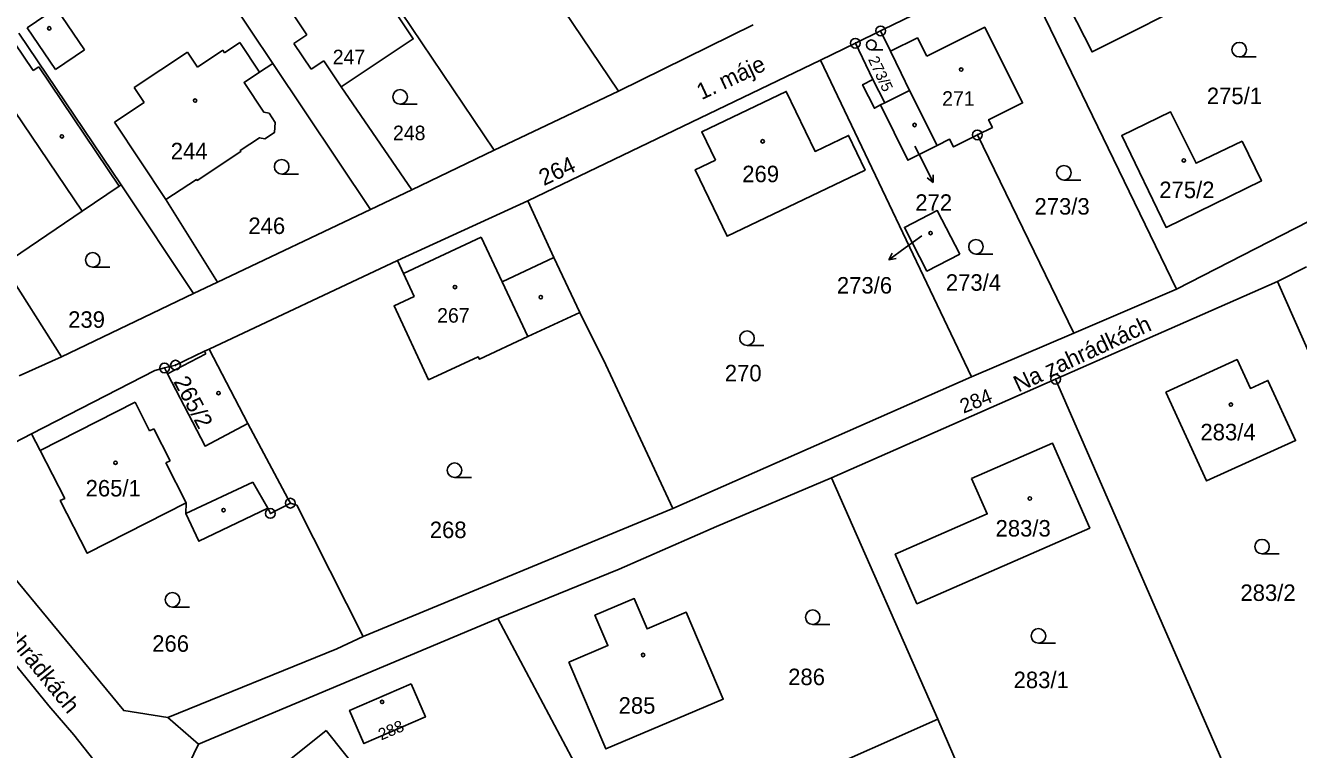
# Model space of a CAD drawing. Extents: x -504988 to -494607, y -1123820 to -1114018.
# Drawn here: x -496996.2 to -496865, y -1120293.1 to -1120218.5 of the extents above; entities that cross this region are included whole.
import ezdxf

# ---------------------------------------------------------------- set-up
doc = ezdxf.new("R2010")
doc.units = 0
for name, color, linetype in [('Hranice parcel', 7, 'Continuous'), ('Parcelní čísla', 7, 'Continuous'), ('Pop  PČ popisy', 7, 'Continuous'), ('Vnitřní kresba', 7, 'Continuous'), ('Značky bodu BP', 7, 'Continuous'), ('Značky budov', 7, 'Continuous'), ('Značky kultur', 7, 'Continuous')]:
    doc.layers.add(name, color=color, linetype=linetype)

msp = doc.modelspace()

# ---------------------------------------------------------------- linework, layer by layer
at = {"layer": 'Hranice parcel'}
for p, q in [((-496935.1, -1120225.25), (-496952.05, -1120200.09)), ((-496970.71, -1120222.4), (-496981.11, -1120206.87)), ((-496947.9, -1120231.34), (-496960.64, -1120212.42)), ((-496907.75, -1120218.89), (-496893.86, -1120212.12)), ((-496893.86, -1120212.12), (-496877.58, -1120245.67)), ((-496986.34, -1120234.92), (-496996.88, -1120219.3)), ((-496935.1, -1120225.25), (-496921.22, -1120218.43)), ((-496910.68, -1120220.32), (-496908.08, -1120219.05)), ((-496908.08, -1120219.05), (-496907.75, -1120218.89)), ((-496908.08, -1120219.05), (-496907.06, -1120221.13)), ((-496914.28, -1120222.07), (-496910.68, -1120220.32)), ((-496944.43, -1120236.57), (-496914.28, -1120222.07)), ((-496898.73, -1120254.73), (-496914.28, -1120222.07)), ((-496960.63, -1120237.45), (-496970.71, -1120222.4)), ((-496947.9, -1120231.34), (-496935.1, -1120225.25)), ((-496905.1, -1120225.19), (-496907.65, -1120226.46)), ((-496905.1, -1120225.19), (-496902.26, -1120230.87)), ((-496898.11, -1120229.77), (-496888.16, -1120250.2)), ((-496956.39, -1120235.42), (-496947.9, -1120231.34)), ((-496978.88, -1120246.13), (-496986.34, -1120234.92)), ((-496960.63, -1120237.45), (-496956.39, -1120235.42)), ((-496976.4, -1120244.95), (-496960.63, -1120237.45)), ((-496957.88, -1120242.71), (-496944.43, -1120236.57)), ((-496977.28, -1120251.85), (-496957.88, -1120242.71)), ((-496864.21, -1120243.39), (-496867.19, -1120244.88)), ((-496978.88, -1120246.13), (-496976.4, -1120244.95)), ((-496890.05, -1120254.96), (-496867.19, -1120244.88)), ((-496877.58, -1120245.67), (-496888.16, -1120250.2)), ((-496867.19, -1120244.88), (-496861.27, -1120258.33)), ((-496992.5, -1120252.64), (-496978.88, -1120246.13)), ((-496888.16, -1120250.2), (-496898.73, -1120254.73)), ((-496977.28, -1120251.85), (-496973.29, -1120259.53)), ((-496996.85, -1120254.61), (-496992.5, -1120252.64)), ((-496995.57, -1120260.58), (-496982.88, -1120254.06)), ((-496982.88, -1120254.06), (-496981.87, -1120253.8)), ((-496929.48, -1120268.3), (-496898.73, -1120254.73)), ((-496913.13, -1120265.14), (-496890.05, -1120254.96)), ((-496868.15, -1120305.2), (-496890.05, -1120254.96)), ((-497005.42, -1120265.68), (-496995.57, -1120260.58)), ((-496902.18, -1120290.02), (-496913.13, -1120265.14)), ((-496961.41, -1120281.5), (-496929.48, -1120268.3)), ((-496978.36, -1120292.6), (-496947.52, -1120279.63)), ((-496947.52, -1120279.63), (-496934.43, -1120304.27)), ((-496978.36, -1120292.6), (-496981.52, -1120289.85)), ((-496934.43, -1120304.27), (-496902.18, -1120290.02)), ((-496891.25, -1120315.16), (-496902.18, -1120290.02))]:
    msp.add_line(p, q, dxfattribs=at)
for points in [[(-496873.49, -1120202.18), (-496868.5, -1120212.26), (-496874.49, -1120215.28), (-496886.29, -1120221.22), (-496889.43, -1120214.99), (-496891.46, -1120210.95)], [(-496956.39, -1120235.42), (-496963.68, -1120224.81), (-496956.24, -1120219.88), (-496961.02, -1120212.67), (-496960.64, -1120212.42)], [(-496898.11, -1120229.77), (-496896.56, -1120229), (-496896.95, -1120228.22), (-496893.46, -1120226.48), (-496897.36, -1120218.67), (-496903.31, -1120221.65)], [(-496907.65, -1120226.46), (-496908.87, -1120224.06), (-496910.68, -1120220.32)], [(-496903.31, -1120221.65), (-496904.29, -1120219.78), (-496907.06, -1120221.13)], [(-496907.06, -1120221.13), (-496905.98, -1120223.42), (-496905.1, -1120225.19)], [(-496976.4, -1120244.95), (-496981.72, -1120236.45), (-496978.58, -1120234.37), (-496978.51, -1120234.47), (-496974.01, -1120231.49), (-496974.07, -1120231.39), (-496972.07, -1120230.07), (-496971.52, -1120230.18), (-496970.55, -1120229.54), (-496970.46, -1120228.5), (-496971.1, -1120227.53), (-496971.65, -1120227.42), (-496973.68, -1120224.36), (-496972.08, -1120223.3), (-496970.71, -1120222.4)], [(-496925.11, -1120232.37), (-496927.19, -1120233.37), (-496923.91, -1120240.22), (-496909.68, -1120233.4), (-496911.39, -1120229.82), (-496914.84, -1120231.47), (-496917.81, -1120225.29), (-496926.51, -1120229.46), (-496925.11, -1120232.37)], [(-496907.65, -1120226.46), (-496908.11, -1120226.69), (-496905.28, -1120232.38), (-496902.26, -1120230.87)], [(-496870.83, -1120230.41), (-496868.84, -1120234.51), (-496878.66, -1120239.32), (-496883.24, -1120229.84), (-496878.21, -1120227.41), (-496875.57, -1120232.7), (-496870.83, -1120230.41)], [(-496902.26, -1120230.87), (-496900.98, -1120230.23), (-496900.59, -1120231.01), (-496898.11, -1120229.77)], [(-496877.58, -1120245.67), (-496857.16, -1120235.21), (-496852.99, -1120233.15)], [(-496992.5, -1120252.64), (-496998.51, -1120243.17), (-496990.35, -1120237.64), (-496986.54, -1120235.06), (-496986.34, -1120234.92)], [(-496939.09, -1120248.1), (-496941.74, -1120242.42), (-496944.43, -1120236.57)], [(-496899.92, -1120242.08), (-496903.32, -1120243.82), (-496905.63, -1120239.31), (-496902.24, -1120237.57), (-496899.92, -1120242.08)], [(-496957.88, -1120242.71), (-496957.26, -1120244.05), (-496956.15, -1120246.43), (-496958.21, -1120247.39), (-496954.66, -1120255.01), (-496949.56, -1120252.64), (-496949.43, -1120252.91), (-496944.42, -1120250.57), (-496939.09, -1120248.1)], [(-496929.48, -1120268.3), (-496936.39, -1120253.49), (-496939.09, -1120248.1)], [(-496981.87, -1120253.8), (-496980.74, -1120253.51), (-496977.75, -1120252.07), (-496977.28, -1120251.85)], [(-496878.7, -1120256.29), (-496871.36, -1120252.93), (-496869.98, -1120255.91), (-496868.17, -1120255.08), (-496865.33, -1120261.28), (-496874.5, -1120265.45), (-496878.7, -1120256.29)], [(-496973.29, -1120259.53), (-496977.7, -1120261.86), (-496981.55, -1120254.41), (-496981.87, -1120253.8)], [(-496973.29, -1120259.53), (-496969.15, -1120267.27), (-496968.9, -1120267.74)], [(-496979.67, -1120268.81), (-496979.63, -1120267.71), (-496989.84, -1120272.91), (-496992.61, -1120267.48), (-496992.16, -1120267.25), (-496994.68, -1120262.32), (-496995.57, -1120260.58)], [(-496898.71, -1120265.18), (-496890.38, -1120261.55), (-496886.53, -1120270.3), (-496904.34, -1120278.11), (-496906.58, -1120273.01), (-496897.1, -1120268.85), (-496898.71, -1120265.18)], [(-496947.52, -1120279.63), (-496935.03, -1120274.56), (-496924.99, -1120270.16), (-496913.13, -1120265.14)], [(-496981.52, -1120289.85), (-496986.07, -1120289.13), (-497005.42, -1120265.68)], [(-496968.9, -1120267.74), (-496970.96, -1120268.8), (-496971.23, -1120268.27), (-496978.33, -1120271.67), (-496979.67, -1120268.81)], [(-496961.41, -1120281.5), (-496968.24, -1120267.93), (-496968.9, -1120267.74)], [(-497010.32, -1120268.32), (-496993.79, -1120288.63), (-496991.22, -1120291.62), (-496987.47, -1120296.38)], [(-496940.21, -1120284.14), (-496936.39, -1120293.08), (-496924.3, -1120287.93), (-496928.11, -1120278.99), (-496932.14, -1120280.71), (-496933.47, -1120277.58), (-496937.53, -1120279.3), (-496936.19, -1120282.43), (-496940.21, -1120284.14)], [(-496981.52, -1120289.85), (-496964.11, -1120282.77), (-496961.41, -1120281.5)], [(-496956.47, -1120286.36), (-496962.8, -1120289.1), (-496961.32, -1120292.52), (-496954.99, -1120289.78), (-496956.47, -1120286.36)], [(-496965.23, -1120291.18), (-496972.34, -1120296.87), (-496965.07, -1120306.32), (-496957.65, -1120300.66), (-496965.23, -1120291.18)], [(-496963.29, -1120317.21), (-496980.26, -1120296.51), (-496978.36, -1120292.6)]]:
    msp.add_lwpolyline(points, dxfattribs=at)
at = {"layer": 'Pop  PČ popisy'}
for p, q in [((-496904.57, -1120230.93), (-496903.61, -1120232.8)), ((-496903.61, -1120232.8), (-496902.66, -1120234.67)), ((-496902.66, -1120234.67), (-496902.66, -1120233.89)), ((-496902.66, -1120234.67), (-496903.29, -1120234.21)), ((-496903.84, -1120240.17), (-496905.54, -1120241.41)), ((-496905.54, -1120241.41), (-496907.24, -1120242.65)), ((-496907.24, -1120242.65), (-496906.88, -1120241.95)), ((-496907.24, -1120242.65), (-496906.47, -1120242.52))]:
    msp.add_line(p, q, dxfattribs=at)
at = {"layer": 'Vnitřní kresba'}
for p, q in [((-496996.01, -1120218.72), (-496993.02, -1120216.7)), ((-496993.02, -1120216.7), (-496990.11, -1120221)), ((-496967.22, -1120219.47), (-496968.46, -1120217.6)), ((-496993.1, -1120223.02), (-496996.01, -1120218.72)), ((-496968.53, -1120220.34), (-496967.22, -1120219.47)), ((-496997.32, -1120220.29), (-496995.41, -1120223.14)), ((-496975.7, -1120221.3), (-496974.1, -1120220.25)), ((-496974.1, -1120220.25), (-496972.08, -1120223.3)), ((-496966.77, -1120223), (-496968.53, -1120220.34)), ((-496990.11, -1120221), (-496993.1, -1120223.02)), ((-496984.99, -1120224.9), (-496979.49, -1120221.26)), ((-496979.49, -1120221.26), (-496978.48, -1120222.78)), ((-496978.48, -1120222.78), (-496975.86, -1120221.05)), ((-496975.86, -1120221.05), (-496975.7, -1120221.3)), ((-496995.41, -1120223.14), (-496994.83, -1120222.75)), ((-496994.83, -1120222.75), (-496986.54, -1120235.06)), ((-496965.45, -1120222.13), (-496966.77, -1120223)), ((-496963.68, -1120224.81), (-496965.45, -1120222.13)), ((-496983.97, -1120226.44), (-496984.99, -1120224.9)), ((-496987.02, -1120228.45), (-496983.97, -1120226.44)), ((-496997.31, -1120227.36), (-496990.35, -1120237.64)), ((-496981.72, -1120236.45), (-496987.02, -1120228.45)), ((-496957.26, -1120244.05), (-496949.23, -1120240.32)), ((-496949.23, -1120240.32), (-496947.09, -1120244.91)), ((-496947.09, -1120244.91), (-496941.74, -1120242.42)), ((-496947.09, -1120244.91), (-496944.42, -1120250.57)), ((-496977.75, -1120252.07), (-496977.61, -1120252.35)), ((-496977.61, -1120252.35), (-496981.55, -1120254.41)), ((-496994.68, -1120262.32), (-496984.91, -1120257.34)), ((-496984.91, -1120257.34), (-496983.41, -1120260.29)), ((-496983.41, -1120260.29), (-496982.97, -1120260.06)), ((-496982.97, -1120260.06), (-496981.28, -1120263.36)), ((-496981.28, -1120263.36), (-496981.73, -1120263.59)), ((-496981.73, -1120263.59), (-496979.63, -1120267.71)), ((-496979.67, -1120268.81), (-496972.76, -1120265.59)), ((-496972.76, -1120265.59), (-496971.23, -1120268.27))]:
    msp.add_line(p, q, dxfattribs=at)
msp.add_lwpolyline([(-496908.11, -1120226.69), (-496908.72, -1120227.03), (-496909.94, -1120224.61), (-496908.87, -1120224.06)], dxfattribs=at)
at = {"layer": 'Značky bodu BP'}
for centre, radius in [((-496908.08, -1120219.05), 0.5), ((-496908.08, -1120219.05), 0.0303), ((-496910.68, -1120220.32), 0.5), ((-496910.68, -1120220.32), 0.0303), ((-496898.11, -1120229.77), 0.5), ((-496898.11, -1120229.77), 0.0303), ((-496981.87, -1120253.8), 0.5), ((-496980.74, -1120253.51), 0.5), ((-496980.74, -1120253.51), 0.0303), ((-496981.87, -1120253.8), 0.0303), ((-496890.05, -1120254.96), 0.5), ((-496890.05, -1120254.96), 0.0303), ((-496968.9, -1120267.74), 0.5), ((-496968.9, -1120267.74), 0.0303), ((-496970.96, -1120268.8), 0.5), ((-496970.96, -1120268.8), 0.0303)]:
    msp.add_circle(centre, radius, dxfattribs=at)
at = {"layer": 'Značky budov'}
for centre in [(-496993.75, -1120218.79), (-496899.78, -1120223.04), (-496978.72, -1120226.24), (-496904.58, -1120228.75), (-496992.44, -1120229.93), (-496920.24, -1120230.44), (-496876.84, -1120232.4), (-496902.93, -1120239.9), (-496951.94, -1120245.46), (-496943.1, -1120246.5), (-496976.31, -1120256.39), (-496871.99, -1120257.58), (-496986.92, -1120263.57), (-496892.71, -1120267.26), (-496975.79, -1120268.46), (-496932.56, -1120283.39), (-496959.45, -1120288.23)]:
    msp.add_circle(centre, 0.175, dxfattribs=at)
at = {"layer": 'Značky kultur'}
for p, q in [((-496909.04, -1120220.99), (-496907.86, -1120220.99)), ((-496871.13, -1120221.74), (-496869.38, -1120221.74)), ((-496957.6, -1120226.61), (-496955.85, -1120226.61)), ((-496969.8, -1120233.81), (-496968.05, -1120233.81)), ((-496889.2, -1120234.43), (-496887.45, -1120234.43)), ((-496898.26, -1120242.06), (-496896.51, -1120242.06)), ((-496989.27, -1120243.41), (-496987.52, -1120243.41)), ((-496921.85, -1120251.48), (-496920.1, -1120251.48)), ((-496951.99, -1120265.09), (-496950.24, -1120265.09)), ((-496868.78, -1120272.97), (-496867.03, -1120272.97)), ((-496981.05, -1120278.45), (-496979.3, -1120278.45)), ((-496915.08, -1120280.25), (-496913.33, -1120280.25)), ((-496891.82, -1120282.17), (-496890.07, -1120282.17))]:
    msp.add_line(p, q, dxfattribs=at)
for centre, radius in [((-496909.04, -1120220.49), 0.502), ((-496871.13, -1120220.99), 0.75), ((-496957.6, -1120225.86), 0.75), ((-496969.8, -1120233.06), 0.75), ((-496889.2, -1120233.68), 0.75), ((-496898.26, -1120241.31), 0.75), ((-496989.27, -1120242.66), 0.75), ((-496921.85, -1120250.73), 0.75), ((-496951.99, -1120264.34), 0.75), ((-496868.78, -1120272.22), 0.75), ((-496981.05, -1120277.7), 0.75), ((-496915.08, -1120279.5), 0.75), ((-496891.82, -1120281.42), 0.75)]:
    msp.add_circle(centre, radius, dxfattribs=at)

# ---------------------------------------------------------------- texts
at = {"layer": 'Parcelní čísla'}
for s, height, p in [('247', 1.5, (-496964.54, -1120222.49)), ('271', 1.5, (-496901.74, -1120226.77)), ('275/1', 1.7, (-496874.47, -1120226.6)), ('248', 1.5, (-496958.33, -1120230.32)), ('244', 1.7, (-496981.23, -1120232.29)), ('269', 1.7, (-496922.34, -1120234.65)), ('275/2', 1.7, (-496879.37, -1120236.29)), ('272', 1.7, (-496904.51, -1120237.6)), ('273/3', 1.7, (-496892.23, -1120237.99)), ('246', 1.7, (-496973.23, -1120239.99)), ('273/6', 1.7, (-496912.59, -1120246.13)), ('273/4', 1.7, (-496901.36, -1120245.84)), ('239', 1.7, (-496991.8, -1120249.66)), ('267', 1.5, (-496953.78, -1120249.13)), ('270', 1.7, (-496924.14, -1120255.18)), ('283/4', 1.7, (-496875.13, -1120261.26)), ('265/1', 1.7, (-496990, -1120267.05)), ('268', 1.7, (-496954.54, -1120271.34)), ('283/3', 1.7, (-496896.24, -1120271.18)), ('283/2', 1.7, (-496871.01, -1120277.82)), ('266', 1.7, (-496983.14, -1120283.06)), ('286', 1.7, (-496917.61, -1120286.5)), ('283/1', 1.7, (-496894.38, -1120286.81)), ('285', 1.7, (-496935.08, -1120289.44))]:
    msp.add_text(s, height=height, dxfattribs=at).set_placement(p)
for s, height, rotation, p in [('273/5', 1.139, 295, (-496909.4, -1120221.98)), ('264', 1.7, 25, (-496942.79, -1120235.06)), ('265/2', 1.7, 298, (-496980.99, -1120255.2)), ('284', 1.5, 22, (-496899.54, -1120258.52)), ('288', 1.2, 23, (-496959.54, -1120292.21))]:
    msp.add_text(s, height=height, rotation=rotation, dxfattribs=at).set_placement(p)
at = {"layer": 'Pop  PČ popisy'}
for s, rotation, p in [('1. máje', 25, (-496926.54, -1120226.2)), ('Na zahrádkách', 25, (-496893.89, -1120256.34)), ('Na zahrádkách', 309, (-497001.42, -1120277.68))]:
    msp.add_text(s, height=1.7, rotation=rotation, dxfattribs=at).set_placement(p)

doc.saveas('drawing.dxf')
